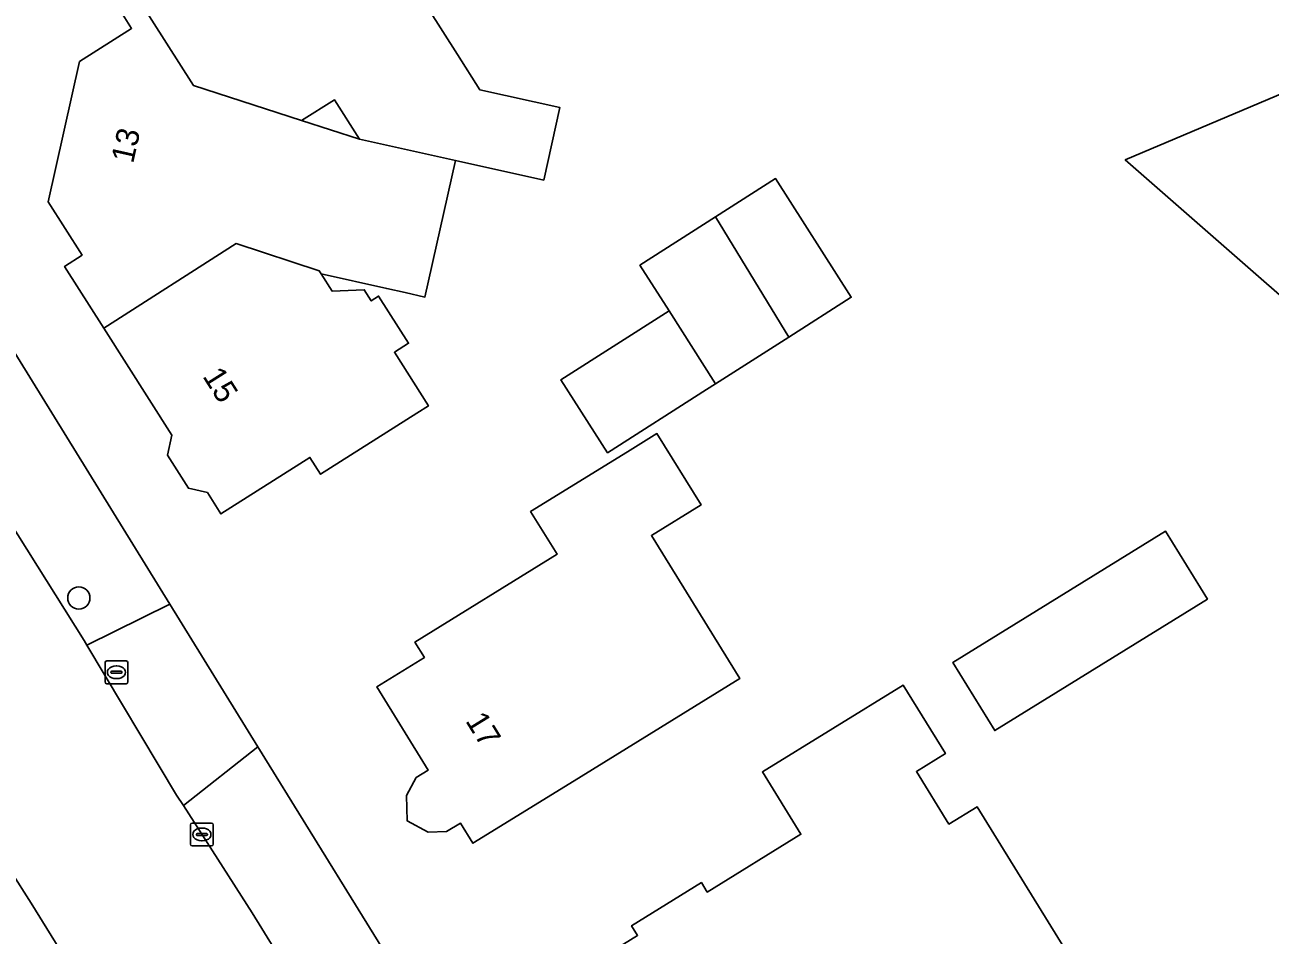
# Model space of a CAD drawing. Extents: x 161347 to 161881, y 382161 to 382804.
# Drawn here: x 161600.2 to 161654.9, y 382431.7 to 382471.6 of the extents above; entities that cross this region are included whole.
import ezdxf

# ---------------------------------------------------------------- set-up
doc = ezdxf.new("R2010")
doc.units = 0
for name, color, linetype in [('IMGEO_Boom', 7, 'Continuous'), ('IMGEO_Brandkraan', 7, 'Continuous'), ('IMGEO_Erf', 7, 'Continuous'), ('IMGEO_Kolk', 7, 'Continuous'), ('IMGEO_Pand', 7, 'Continuous'), ('IMGEO_Pand_nummerreeks', 7, 'Continuous'), ('IMGEO_Rijbaan_lokaal_gesloten', 7, 'Continuous'), ('IMGEO_Voetpad_open', 7, 'Continuous')]:
    doc.layers.add(name, color=color, linetype=linetype)

msp = doc.modelspace()

# ---------------------------------------------------------------- linework, layer by layer
at = {"layer": 'IMGEO_Boom'}
msp.add_circle((161602.593, 382446.476), 0.489, dxfattribs=at)
at = {"layer": 'IMGEO_Brandkraan'}
for p, q in [((161603.744, 382442.785), (161603.744, 382443.637)), ((161603.819, 382443.711), (161604.671, 382443.711)), ((161604.232, 382443.491), (161604.257, 382443.491)), ((161604.745, 382443.637), (161604.745, 382442.785)), ((161604.003, 382443.205), (161604.003, 382443.217)), ((161604.441, 382443.168), (161604.043, 382443.168)), ((161604.046, 382443.254), (161604.444, 382443.254)), ((161604.255, 382442.931), (161604.23, 382442.931)), ((161604.487, 382443.217), (161604.487, 382443.205)), ((161604.671, 382442.711), (161603.819, 382442.711))]:
    msp.add_line(p, q, dxfattribs=at)
for points in [[(161603.744, 382442.785), (161603.744, 382443.637)], [(161603.819, 382443.711), (161604.671, 382443.711)], [(161604.745, 382443.637), (161604.745, 382442.785)], [(161604.671, 382442.711), (161603.819, 382442.711)]]:
    msp.add_lwpolyline(points, dxfattribs=at)
for centre, radius, start, end in [((161603.821, 382443.635), 0.0765, 91.552, 178.448), ((161603.821, 382443.635), 0.0765, 91.552, 178.448), ((161604.669, 382443.635), 0.0765, 1.552, 88.448), ((161604.669, 382443.635), 0.0765, 1.552, 88.448), ((161604.043, 382443.214), 0.0403, 85.8775, 175.7526), ((161604.04, 382443.204), 0.0366, 178.938, 274.7102), ((161604.444, 382443.211), 0.043, 264.8664, 352.4533), ((161604.448, 382443.216), 0.0386, 1.7309, 96.639), ((161603.821, 382442.787), 0.0765, 181.552, 268.448), ((161603.821, 382442.787), 0.0765, 181.552, 268.448), ((161604.669, 382442.787), 0.0765, 271.552, 358.448), ((161604.669, 382442.787), 0.0765, 271.552, 358.448)]:
    msp.add_arc(centre, radius, start, end, dxfattribs=at)
for centre, major_axis, ratio, start_param, end_param in [((161604.231, 382443.211), (-0.387, 0.002), 0.722429, 4.712389, 7.853982), ((161604.256, 382443.211), (-0.39, 0.002), 0.717154, 1.570796, 4.712389)]:
    msp.add_ellipse(centre, major_axis=major_axis, ratio=ratio, start_param=start_param, end_param=end_param, dxfattribs=at)
at = {"layer": 'IMGEO_Erf'}
for points in [[(161616.54, 382474.555), (161619.222, 382470.336), (161620.202, 382468.793), (161623.725, 382468.008), (161623.015, 382464.823), (161619.134, 382465.688), (161617.796, 382459.69), (161616.923, 382459.885), (161616.118, 382460.064), (161613.24, 382460.706), (161613.722, 382459.947), (161615.129, 382460.007), (161615.437, 382459.522), (161615.76, 382459.728), (161617.076, 382457.658), (161616.454, 382457.262), (161617.944, 382454.91), (161617.431, 382454.588), (161613.21, 382451.906), (161612.739, 382452.648), (161608.836, 382450.168), (161608.237, 382451.111), (161607.405, 382451.296), (161606.485, 382452.744), (161606.68, 382453.618), (161603.69, 382458.323), (161601.965, 382461.038), (161602.737, 382461.529), (161601.245, 382463.877), (161602.617, 382470.03), (161604.908, 382471.486), (161604.461, 382472.19)], [(161661.181, 382454.657), (161648.556, 382465.714), (161661.465, 382471.179)], [(161596.873, 382461.934), (161606.595, 382446.199), (161610.46, 382439.943), (161617.351, 382428.79), (161618.821, 382426.407), (161625.713, 382415.253), (161627.403, 382412.518), (161635.49, 382399.431), (161637.176, 382396.702), (161644.13, 382385.439), (161645.645, 382382.995), (161648.386, 382378.558), (161650.079, 382375.819), (161660.585, 382358.814), (161662.853, 382355.14), (161668.204, 382346.482), (161670.894, 382342.449), (161673.167, 382339.282), (161675.39, 382336.184)]]:
    msp.add_lwpolyline(points, dxfattribs=at)
for points in [[(161612.375, 382467.439), (161614.914, 382466.629), (161613.817, 382468.355)], [(161625.814, 382452.85), (161623.768, 382456.055), (161628.517, 382459.085), (161627.24, 382461.086), (161630.562, 382463.207), (161633.195, 382464.888), (161636.519, 382459.683), (161633.776, 382457.932), (161630.562, 382455.881), (161630.159, 382455.623)], [(161631.63, 382442.943), (161624.159, 382438.327), (161619.904, 382435.7), (161619.355, 382436.59), (161618.748, 382436.216), (161617.933, 382436.192), (161617.014, 382436.687), (161616.981, 382437.795), (161617.409, 382438.589), (161617.932, 382438.912), (161615.675, 382442.568), (161617.769, 382443.861), (161617.352, 382444.536), (161623.597, 382448.391), (161622.437, 382450.269), (161626.692, 382452.896), (161627.984, 382453.694), (161629.921, 382450.559), (161627.741, 382449.212)], [(161642.822, 382440.654), (161640.98, 382443.637), (161650.323, 382449.405), (161652.165, 382446.422)], [(161639.382, 382438.852), (161640.808, 382436.543), (161642.047, 382437.308), (161646.205, 382430.573), (161638.827, 382426.018), (161638.447, 382426.634), (161633.186, 382423.375), (161628.931, 382420.748), (161628.352, 382421.685), (161627.932, 382421.426), (161626.55, 382423.664), (161626.949, 382423.91), (161626.352, 382424.877), (161626.796, 382425.152), (161623.982, 382429.709), (161627.136, 382431.657), (161626.873, 382432.082), (161629.937, 382433.974), (161630.194, 382433.558), (161634.306, 382436.097), (161632.616, 382438.835), (161638.795, 382442.65), (161640.655, 382439.638)]]:
    msp.add_lwpolyline(points, close=True, dxfattribs=at)
at = {"layer": 'IMGEO_Kolk'}
for p, q in [((161607.495, 382435.663), (161607.495, 382436.515)), ((161607.57, 382436.589), (161608.422, 382436.589)), ((161607.983, 382436.369), (161608.008, 382436.369)), ((161608.496, 382436.515), (161608.496, 382435.663)), ((161607.754, 382436.083), (161607.754, 382436.095)), ((161608.192, 382436.046), (161607.794, 382436.046)), ((161607.797, 382436.132), (161608.195, 382436.132)), ((161608.006, 382435.809), (161607.981, 382435.809)), ((161608.238, 382436.095), (161608.238, 382436.083)), ((161608.422, 382435.589), (161607.57, 382435.589))]:
    msp.add_line(p, q, dxfattribs=at)
for points in [[(161607.495, 382435.663), (161607.495, 382436.515)], [(161607.57, 382436.589), (161608.422, 382436.589)], [(161608.496, 382436.515), (161608.496, 382435.663)], [(161608.422, 382435.589), (161607.57, 382435.589)]]:
    msp.add_lwpolyline(points, dxfattribs=at)
for centre, radius, start, end in [((161607.572, 382436.513), 0.0765, 91.552, 178.448), ((161607.572, 382436.513), 0.0765, 91.552, 178.448), ((161608.42, 382436.513), 0.0765, 1.552, 88.448), ((161608.42, 382436.513), 0.0765, 1.552, 88.448), ((161607.794, 382436.092), 0.0403, 85.8775, 175.7526), ((161607.791, 382436.082), 0.0366, 178.938, 274.7102), ((161608.195, 382436.089), 0.043, 264.8664, 352.4533), ((161608.199, 382436.094), 0.0386, 1.7309, 96.639), ((161607.572, 382435.665), 0.0765, 181.552, 268.448), ((161607.572, 382435.665), 0.0765, 181.552, 268.448), ((161608.42, 382435.665), 0.0765, 271.552, 358.448), ((161608.42, 382435.665), 0.0765, 271.552, 358.448)]:
    msp.add_arc(centre, radius, start, end, dxfattribs=at)
for centre, major_axis, ratio, start_param, end_param in [((161607.982, 382436.089), (-0.387, 0.002), 0.722429, 4.712389, 7.853982), ((161608.007, 382436.089), (-0.39, 0.002), 0.717154, 1.570796, 4.712389)]:
    msp.add_ellipse(centre, major_axis=major_axis, ratio=ratio, start_param=start_param, end_param=end_param, dxfattribs=at)
at = {"layer": 'IMGEO_Pand'}
for points in [[(161616.54, 382474.555), (161615.787, 382474.077), (161613.385, 382477.856), (161612.544, 382477.321), (161611.585, 382477.281), (161610.17, 382476.382), (161609.729, 382475.537), (161605.261, 382472.698), (161607.623, 382468.976), (161612.375, 382467.439), (161613.817, 382468.355), (161614.914, 382466.629), (161619.134, 382465.688), (161623.015, 382464.823), (161623.725, 382468.008), (161620.202, 382468.793), (161619.222, 382470.336)], [(161619.134, 382465.688), (161614.914, 382466.629), (161612.375, 382467.439), (161607.623, 382468.976), (161605.261, 382472.698), (161604.461, 382472.19), (161604.908, 382471.486), (161602.617, 382470.03), (161601.245, 382463.877), (161602.737, 382461.529), (161601.965, 382461.038), (161603.69, 382458.323), (161609.505, 382462.038), (161613.154, 382460.841), (161613.24, 382460.706), (161616.118, 382460.064), (161616.923, 382459.885), (161617.796, 382459.69)], [(161661.181, 382454.657), (161668.243, 382457.647), (161669.049, 382455.744), (161681.721, 382461.108), (161669.386, 382467.241), (161665.986, 382465.802), (161664.308, 382469.766), (161661.465, 382471.179), (161648.556, 382465.714)], [(161630.562, 382463.207), (161633.776, 382457.932), (161636.519, 382459.683), (161633.195, 382464.888)], [(161630.562, 382463.207), (161627.24, 382461.086), (161628.517, 382459.085), (161630.562, 382455.881), (161633.776, 382457.932)], [(161613.24, 382460.706), (161613.154, 382460.841), (161609.505, 382462.038), (161603.69, 382458.323), (161606.68, 382453.618), (161606.485, 382452.744), (161607.405, 382451.296), (161608.237, 382451.111), (161608.836, 382450.168), (161612.739, 382452.648), (161613.21, 382451.906), (161617.431, 382454.588), (161617.944, 382454.91), (161616.454, 382457.262), (161617.076, 382457.658), (161615.76, 382459.728), (161615.437, 382459.522), (161615.129, 382460.007), (161613.722, 382459.947)], [(161630.562, 382455.881), (161628.517, 382459.085), (161623.768, 382456.055), (161625.814, 382452.85), (161630.159, 382455.623)], [(161629.921, 382450.559), (161627.984, 382453.694), (161626.692, 382452.896), (161622.437, 382450.269), (161623.597, 382448.391), (161617.352, 382444.536), (161617.769, 382443.861), (161615.675, 382442.568), (161617.932, 382438.912), (161617.409, 382438.589), (161616.981, 382437.795), (161617.014, 382436.687), (161617.933, 382436.192), (161618.748, 382436.216), (161619.355, 382436.59), (161619.904, 382435.7), (161624.159, 382438.327), (161631.63, 382442.943), (161627.741, 382449.212)], [(161640.98, 382443.637), (161642.822, 382440.654), (161652.165, 382446.422), (161650.323, 382449.405)], [(161646.205, 382430.573), (161642.047, 382437.308), (161640.808, 382436.543), (161639.382, 382438.852), (161640.655, 382439.638), (161638.795, 382442.65), (161632.616, 382438.835), (161634.306, 382436.097), (161630.194, 382433.558), (161629.937, 382433.974), (161626.873, 382432.082), (161627.136, 382431.657), (161623.982, 382429.709), (161626.796, 382425.152), (161626.352, 382424.877), (161626.949, 382423.91), (161626.55, 382423.664), (161627.932, 382421.426), (161628.352, 382421.685), (161628.931, 382420.748), (161633.186, 382423.375), (161638.447, 382426.634), (161638.827, 382426.018)]]:
    msp.add_lwpolyline(points, close=True, dxfattribs=at)
at = {"layer": 'IMGEO_Rijbaan_lokaal_gesloten'}
for points in [[(161639.764, 382384.664), (161633.924, 382394.091), (161633.068, 382395.474), (161631.747, 382397.625), (161626.54, 382406.102), (161624.099, 382410.02), (161621.888, 382413.569), (161620.72, 382415.443), (161616.056, 382423.173), (161613.224, 382427.758), (161610.209, 382432.64), (161607.182, 382437.357), (161606.889, 382437.813), (161602.942, 382444.409), (161602.826, 382444.603), (161598.247, 382451.88)], [(161597.797, 382437.287), (161600.498, 382433.066), (161604.206, 382427.087), (161604.791, 382426.143), (161606.697, 382423.012), (161609.721, 382418.042), (161618.786, 382402.977), (161619.705, 382401.516), (161619.82, 382401.3), (161628.81, 382386.642), (161629.805, 382385.029), (161636.066, 382375.288), (161638.138, 382371.942), (161640.246, 382368.539), (161641.764, 382366.087), (161644.02, 382362.47), (161646.027, 382359.252), (161648.102, 382355.925), (161653.812, 382346.627), (161657.705, 382340.384), (161659.046, 382338.226)]]:
    msp.add_lwpolyline(points, dxfattribs=at)
at = {"layer": 'IMGEO_Voetpad_open'}
for points in [[(161591.554, 382462.823), (161591.713, 382462.555), (161593.818, 382459.144), (161598.247, 382451.88), (161602.826, 382444.603), (161602.942, 382444.409), (161606.595, 382446.199), (161596.873, 382461.934)], [(161575.352, 382455.965), (161571.268, 382453.342), (161572.419, 382451.387), (161585.851, 382449.323), (161601.482, 382423.837), (161604.206, 382427.087), (161600.498, 382433.066), (161597.797, 382437.287), (161597.375, 382437.02), (161592.751, 382444.36), (161593.173, 382444.627), (161590.887, 382448.303)]]:
    msp.add_lwpolyline(points, dxfattribs=at)
for points in [[(161607.182, 382437.357), (161610.46, 382439.943), (161606.595, 382446.199), (161602.942, 382444.409), (161606.889, 382437.813)], [(161607.182, 382437.357), (161610.209, 382432.64), (161613.224, 382427.758), (161617.351, 382428.79), (161610.46, 382439.943)]]:
    msp.add_lwpolyline(points, close=True, dxfattribs=at)

# ---------------------------------------------------------------- texts
at = {"layer": 'IMGEO_Pand_nummerreeks'}
for s, rotation, p in [('13', 77.4295, (161604.973, 382465.522)), ('15', 302.2517, (161608.003, 382456.212)), ('17', 301.6229, (161619.55, 382441.082))]:
    msp.add_text(s, height=1, rotation=rotation, dxfattribs=at).set_placement(p)

doc.saveas('drawing.dxf')
